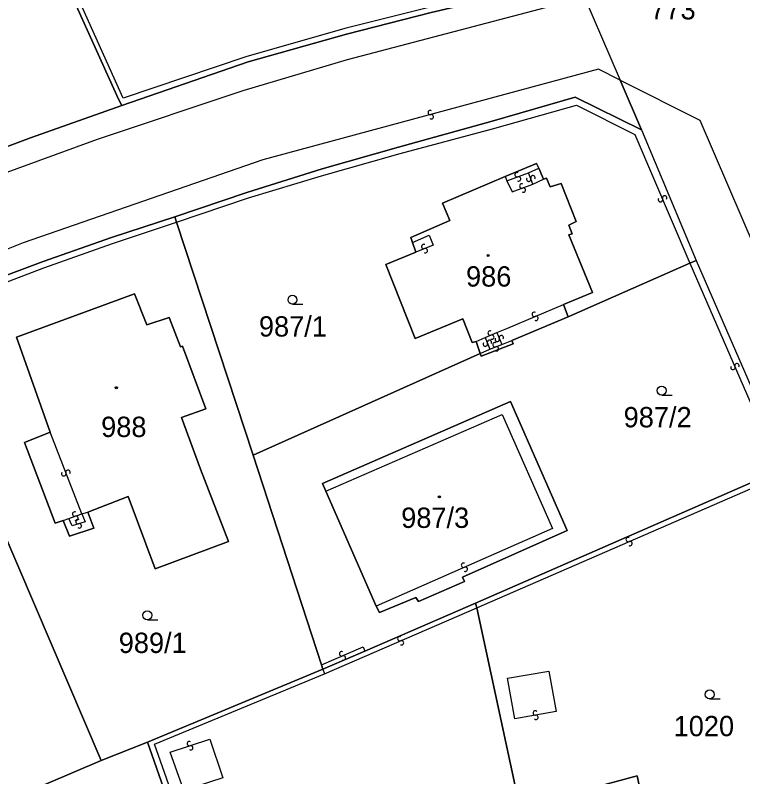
# Model space of a CAD drawing. Extents: x -600309 to -598967, y -1161267 to -1160292.
# Drawn here: x -599866.7 to -599805.8, y -1160399.7 to -1160336 of the extents above; entities that cross this region are included whole.
import ezdxf

# ---------------------------------------------------------------- set-up
doc = ezdxf.new("R2010")
doc.units = 0
for name, color, linetype in [('Level 1', 7, 'Continuous'), ('Level 13', 7, 'Continuous'), ('Level 3', 7, 'Continuous'), ('Level 4', 7, 'Continuous'), ('Level 5', 7, 'Continuous'), ('Level 60', 7, 'Continuous'), ('Vrstva 60', 7, 'Continuous')]:
    doc.layers.add(name, color=color, linetype=linetype)

msp = doc.modelspace()

# ---------------------------------------------------------------- linework, layer by layer
at = {"layer": 'Level 1'}
for points in [[(-599866.31, -1160324.79), (-599858.06, -1160343.08), (-599857.77, -1160343.6)], [(-599821.43, -1160329.05), (-599823.98, -1160333.96), (-599831.9, -1160335.82), (-599838.98, -1160337.64), (-599847.21, -1160339.96), (-599857.77, -1160343.6)], [(-599819.91, -1160332.58), (-599816.09, -1160341.47)], [(-599814.31, -1160345.62), (-599816.09, -1160341.47)], [(-599814.31, -1160345.62), (-599819.84, -1160342.9), (-599826.79, -1160344.92), (-599834.62, -1160347.07), (-599841.01, -1160348.9), (-599847.31, -1160350.88), (-599853.34, -1160352.91)], [(-599857.77, -1160343.6), (-599865.41, -1160346.31), (-599871.03, -1160348.4), (-599877.81, -1160351.01), (-599884.88, -1160354.05)], [(-599814.31, -1160345.62), (-599809.73, -1160356.56)], [(-599825.7, -1160349.53), (-599823.09, -1160348.45), (-599822.88, -1160348.85)], [(-599822.88, -1160348.85), (-599822.51, -1160349.77)], [(-599833.47, -1160355.06), (-599833.61, -1160354.64), (-599830.33, -1160353.22), (-599830.96, -1160351.77), (-599825.7, -1160349.53)], [(-599822.51, -1160349.77), (-599822.24, -1160349.67), (-599821.94, -1160350.41), (-599821.01, -1160350.11), (-599819.76, -1160353.29), (-599820.39, -1160353.6), (-599820.09, -1160354.34), (-599820.38, -1160354.4), (-599818.4, -1160359.24), (-599820.82, -1160360.23)], [(-599871.52, -1160359.31), (-599864.36, -1160356.65), (-599858.65, -1160354.63), (-599853.34, -1160352.91)], [(-599853.2, -1160353.35), (-599853.34, -1160352.91)], [(-599846.8, -1160372.85), (-599853.2, -1160353.35)], [(-599833.17, -1160355.86), (-599833.47, -1160355.06)], [(-599828.14, -1160363.33), (-599828.47, -1160363.42), (-599829.24, -1160361.45), (-599833.23, -1160363.07), (-599835.69, -1160356.89), (-599833.17, -1160355.86)], [(-599810.24, -1160356.78), (-599820.44, -1160361.28)], [(-599809.73, -1160356.56), (-599810.24, -1160356.78)], [(-599809.73, -1160356.56), (-599802.12, -1160374.03)], [(-599863.78, -1160370.92), (-599866.6, -1160362.96), (-599856.72, -1160359.35), (-599855.68, -1160361.94), (-599853.81, -1160361.32), (-599852.86, -1160363.77), (-599852.7, -1160363.72), (-599850.76, -1160368.95), (-599852.78, -1160369.69), (-599851.2, -1160374.02), (-599848.84, -1160380.05), (-599854.99, -1160382.35), (-599857.24, -1160376.29), (-599860.62, -1160377.59)], [(-599820.82, -1160360.23), (-599820.44, -1160361.28)], [(-599820.44, -1160361.28), (-599825.16, -1160363.25)], [(-599827.8, -1160364.33), (-599828.14, -1160363.33)], [(-599825.16, -1160363.25), (-599825.03, -1160363.54), (-599827.71, -1160364.56), (-599827.8, -1160364.33)], [(-599827.8, -1160364.33), (-599846.8, -1160372.85)], [(-599840.72, -1160375.85), (-599840.99, -1160375.22), (-599825.27, -1160368.35), (-599820.53, -1160379.13), (-599829.27, -1160383.04), (-599829.11, -1160383.4), (-599832.96, -1160385.07), (-599833.17, -1160384.73), (-599836.23, -1160385.98), (-599836.49, -1160385.46)], [(-599859.52, -1160398.37), (-599872.08, -1160369.01)], [(-599863.78, -1160370.92), (-599865.93, -1160371.78), (-599863.36, -1160378.53), (-599862.7, -1160378.3)], [(-599841.07, -1160390.37), (-599846.8, -1160372.85)], [(-599802.73, -1160374.08), (-599828.19, -1160385.2)], [(-599836.49, -1160385.46), (-599840.72, -1160375.85)], [(-599860.62, -1160377.59), (-599860.12, -1160378.93), (-599862.16, -1160379.61), (-599862.7, -1160378.3)], [(-599828.19, -1160385.2), (-599837.44, -1160389.22)], [(-599828.19, -1160385.2), (-599828.08, -1160385.59)], [(-599828.08, -1160385.59), (-599824.49, -1160402.3), (-599814.65, -1160399.65), (-599812.29, -1160410.95)], [(-599837.44, -1160389.22), (-599840.97, -1160390.74)], [(-599840.97, -1160390.74), (-599855.63, -1160396.85)], [(-599840.97, -1160390.74), (-599841.07, -1160390.37)], [(-599855.63, -1160396.85), (-599859.52, -1160398.37)], [(-599855.63, -1160396.85), (-599842.84, -1160433.38)], [(-599859.52, -1160398.37), (-599871.16, -1160403.34)]]:
    msp.add_lwpolyline(points, dxfattribs=at)
at = {"layer": 'Level 13'}
for centre, start, end in [((-599831.977, -1160344.182), 52.28383, 284.87383), ((-599831.884, -1160344.538), 232.49828, 104.59628), ((-599824.712, -1160349.386), 57.583, 289.681), ((-599823.387, -1160349.638), 327.18929, 199.77929), ((-599824.587, -1160349.733), 237.36855, 109.95855), ((-599824.312, -1160350.326), 57.48946, 289.58746), ((-599823.734, -1160349.762), 147.40375, 19.50174), ((-599824.187, -1160350.673), 237.275, 109.865), ((-599812.71, -1160351.472), 150.33118, 22.92118), ((-599812.37, -1160351.329), 330.54564, 202.64363), ((-599832.519, -1160355.389), 59.29952, 291.88952), ((-599832.382, -1160355.731), 239.51397, 111.61197), ((-599823.27, -1160361.059), 60.30877, 292.40677), ((-599823.129, -1160361.4), 240.09431, 112.68431), ((-599826.963, -1160362.63), 61.06342, 293.16142), ((-599826.817, -1160362.969), 240.84897, 113.43897), ((-599826.029, -1160363.011), 329.86921, 201.9672), ((-599827.361, -1160363.548), 148.95969, 21.54969), ((-599827.018, -1160363.413), 329.17414, 201.27214), ((-599826.565, -1160363.597), 58.48623, 290.58423), ((-599826.37, -1160363.15), 149.65475, 22.24475), ((-599826.434, -1160363.942), 238.27178, 110.86178), ((-599806.649, -1160365.503), 150.62414, 23.21414), ((-599806.31, -1160365.358), 330.83859, 202.93659), ((-599862.633, -1160374.395), 148.60702, 20.70502), ((-599862.288, -1160374.264), 328.39256, 200.98256), ((-599861.731, -1160377.766), 57.22795, 289.32594), ((-599861.608, -1160378.113), 237.01349, 109.60349), ((-599861.455, -1160378.394), 54.7863, 287.3763), ((-599861.346, -1160378.746), 235.00075, 107.09875), ((-599815.412, -1160379.89), 60.83676, 292.93475), ((-599815.267, -1160380.229), 240.6223, 113.2123), ((-599829.193, -1160382.041), 60.90777, 293.49777), ((-599829.047, -1160382.38), 241.12223, 113.22023), ((-599834.522, -1160388.19), 60.85815, 292.95615), ((-599834.377, -1160388.529), 240.6437, 113.2337), ((-599839.391, -1160389.45), 60.63074, 292.72874), ((-599839.248, -1160389.789), 240.41628, 113.00628), ((-599823.192, -1160394.399), 47.31733, 279.90733), ((-599823.129, -1160394.762), 227.53179, 99.62979), ((-599852.125, -1160396.954), 55.3925, 287.4905), ((-599852.014, -1160397.305), 235.17805, 107.76805)]:
    msp.add_arc(centre, 0.184, start, end, dxfattribs=at)
at = {"layer": 'Level 3'}
for points in [[(-599827.49, -1160315.9), (-599821.96, -1160328.87), (-599824.39, -1160333.52), (-599832.08, -1160335.39), (-599839.12, -1160337.16), (-599847.39, -1160339.54), (-599857.66, -1160342.99), (-599865.72, -1160325.07), (-599856.04, -1160320.82)], [(-599887.6, -1160355.21), (-599885.44, -1160356.2), (-599868.33, -1160349.51), (-599859.81, -1160346.4), (-599847.62, -1160342.34), (-599838.9, -1160339.75), (-599821.15, -1160335.1), (-599819.91, -1160332.58)], [(-599816.09, -1160341.47), (-599817.89, -1160340.56), (-599845.97, -1160348.15), (-599866.04, -1160355.08), (-599882.93, -1160361.83), (-599898.41, -1160368.9), (-599903.99, -1160371.66), (-599917.11, -1160378.5), (-599929.78, -1160385.74), (-599938.98, -1160391.38), (-599946.59, -1160396.35), (-599955.6, -1160403.24), (-599957.39, -1160405.83), (-599957.66, -1160407.13)], [(-599816.09, -1160341.47), (-599809.42, -1160344.83), (-599791.84, -1160385.65), (-599787.67, -1160395.39), (-599784.89, -1160403.14), (-599782.69, -1160410.9), (-599782.09, -1160413.74), (-599781.6, -1160416.6), (-599781.52, -1160419.87), (-599782.7, -1160422.42), (-599783.91, -1160424.4), (-599785.14, -1160425.9), (-599785.7, -1160426.38)], [(-599853.2, -1160353.35), (-599847.17, -1160351.32), (-599841.07, -1160349.49), (-599834.49, -1160347.6), (-599826.76, -1160345.55), (-599819.75, -1160343.57), (-599814.85, -1160346.01), (-599810.24, -1160356.78)], [(-599823.74, -1160349.22), (-599822.88, -1160348.85)], [(-599825.56, -1160349.89), (-599823.74, -1160349.22)], [(-599823.39, -1160350.18), (-599823.74, -1160349.22)], [(-599825.7, -1160349.53), (-599825.56, -1160349.89)], [(-599825.56, -1160349.89), (-599825.11, -1160350.81), (-599823.39, -1160350.18)], [(-599823.39, -1160350.18), (-599822.51, -1160349.77)], [(-599871.19, -1160359.8), (-599864.31, -1160357.16), (-599858.57, -1160355.14), (-599853.2, -1160353.35)], [(-599833.47, -1160355.06), (-599832.07, -1160354.44), (-599831.72, -1160355.27), (-599833.17, -1160355.86)], [(-599810.24, -1160356.78), (-599802.73, -1160374.08)], [(-599826.4, -1160362.58), (-599825.57, -1160362.24), (-599820.82, -1160360.23)], [(-599827.38, -1160363.01), (-599826.4, -1160362.58)], [(-599826.4, -1160362.58), (-599825.99, -1160363.57)], [(-599828.14, -1160363.33), (-599827.38, -1160363.01)], [(-599827.38, -1160363.01), (-599827, -1160363.96)], [(-599825.99, -1160363.57), (-599825.16, -1160363.25)], [(-599827.8, -1160364.33), (-599827, -1160363.96)], [(-599827, -1160363.96), (-599825.99, -1160363.57)], [(-599840.72, -1160375.85), (-599825.95, -1160369.43), (-599821.74, -1160378.97), (-599836.49, -1160385.46)], [(-599861.13, -1160377.74), (-599863.78, -1160370.92)], [(-599828.08, -1160385.59), (-599802.6, -1160374.53), (-599797.26, -1160386.89), (-599794.17, -1160394.07), (-599792.37, -1160398.64), (-599790.65, -1160403.19), (-599789.11, -1160408.02), (-599787.86, -1160412.76), (-599786.87, -1160417.62), (-599786.65, -1160419.89), (-599786.91, -1160421.03), (-599787.18, -1160422.18), (-599787.58, -1160422.99), (-599788.18, -1160423.72), (-599788.75, -1160424.39), (-599789.42, -1160424.93), (-599790.37, -1160425.43), (-599791.33, -1160425.94), (-599795.61, -1160426.94), (-599800.71, -1160427.79), (-599804.36, -1160428.46), (-599808.44, -1160429.26)], [(-599862.7, -1160378.3), (-599862.21, -1160378.13)], [(-599861.13, -1160377.74), (-599860.86, -1160378.4), (-599861.93, -1160378.74), (-599862.21, -1160378.13)], [(-599862.21, -1160378.13), (-599861.13, -1160377.74)], [(-599861.13, -1160377.74), (-599860.62, -1160377.59)], [(-599840.83, -1160391.13), (-599828.08, -1160385.59)], [(-599841.07, -1160390.37), (-599837.58, -1160388.87), (-599837.44, -1160389.22)], [(-599840.97, -1160390.74), (-599840.83, -1160391.13)], [(-599825.5, -1160391.48), (-599822.05, -1160390.91), (-599821.43, -1160394.27), (-599824.89, -1160394.89), (-599825.5, -1160391.48)], [(-599839.93, -1160438.18), (-599840.46, -1160438.35), (-599855.04, -1160397), (-599840.83, -1160391.13)], [(-599849.34, -1160399.82), (-599852.59, -1160400.89), (-599853.73, -1160397.67), (-599850.41, -1160396.59), (-599849.34, -1160399.82)]]:
    msp.add_lwpolyline(points, dxfattribs=at)
at = {"layer": 'Level 5'}
for p, q in [((-599843.5, -1160360.22), (-599842.625, -1160360.22)), ((-599812.61, -1160367.81), (-599811.735, -1160367.81)), ((-599855.64, -1160386.6), (-599854.765, -1160386.6)), ((-599808.6, -1160393.22), (-599807.725, -1160393.22))]:
    msp.add_line(p, q, dxfattribs=at)
for centre, radius in [((-599827.13, -1160356.14), 0.09), ((-599827.13, -1160356.14), 0.0521), ((-599843.5, -1160359.845), 0.375), ((-599858.24, -1160367.2), 0.09), ((-599858.24, -1160367.2), 0.0521), ((-599812.61, -1160367.435), 0.375), ((-599831.21, -1160376.32), 0.09), ((-599831.21, -1160376.32), 0.0521), ((-599855.64, -1160386.225), 0.375), ((-599808.6, -1160392.845), 0.375)]:
    msp.add_circle(centre, radius, dxfattribs=at)
at = {"layer": 'Level 60'}
for points in [[(-599866.31, -1160324.79), (-599856.17, -1160320.5), (-599856.04, -1160320.82), (-599851.05, -1160331.58), (-599846.71, -1160329.78), (-599844.52, -1160334.73), (-599831.03, -1160329.18), (-599834.68, -1160320.59), (-599831.74, -1160319.24), (-599832.25, -1160317.99), (-599827.49, -1160315.9), (-599827.12, -1160315.69), (-599821.43, -1160329.05), (-599823.98, -1160333.96), (-599831.9, -1160335.82), (-599838.98, -1160337.64), (-599847.21, -1160339.96), (-599857.77, -1160343.6), (-599858.06, -1160343.08)], [(-599867.45, -1160322.22), (-599866.31, -1160324.79), (-599858.06, -1160343.08), (-599857.77, -1160343.6), (-599865.41, -1160346.31), (-599871.03, -1160348.4), (-599877.81, -1160351.01), (-599884.88, -1160354.05), (-599891.94, -1160351.55), (-599898.06, -1160336.74), (-599897.63, -1160336.55), (-599882.29, -1160329.23), (-599881.9, -1160329.03), (-599876.98, -1160326.69), (-599876.66, -1160326.52)], [(-599819.84, -1160342.9), (-599814.31, -1160345.62), (-599809.73, -1160356.56), (-599810.24, -1160356.78), (-599820.44, -1160361.28), (-599820.82, -1160360.23), (-599818.4, -1160359.24), (-599820.38, -1160354.4), (-599820.09, -1160354.34), (-599820.39, -1160353.6), (-599819.76, -1160353.29), (-599821.01, -1160350.11), (-599821.94, -1160350.41), (-599822.24, -1160349.67), (-599822.51, -1160349.77), (-599822.88, -1160348.85), (-599823.09, -1160348.45), (-599825.7, -1160349.53), (-599830.96, -1160351.77), (-599830.33, -1160353.22), (-599833.61, -1160354.64), (-599833.47, -1160355.06), (-599833.17, -1160355.86), (-599835.69, -1160356.89), (-599833.23, -1160363.07), (-599829.24, -1160361.45), (-599828.47, -1160363.42), (-599828.14, -1160363.33), (-599827.8, -1160364.33), (-599846.8, -1160372.85), (-599853.2, -1160353.35), (-599853.34, -1160352.91), (-599847.31, -1160350.88), (-599841.01, -1160348.9), (-599834.62, -1160347.07), (-599826.79, -1160344.92)], [(-599828.47, -1160363.42), (-599829.24, -1160361.45), (-599833.23, -1160363.07), (-599835.69, -1160356.89), (-599833.17, -1160355.86), (-599833.47, -1160355.06), (-599833.61, -1160354.64), (-599830.33, -1160353.22), (-599830.96, -1160351.77), (-599825.7, -1160349.53), (-599823.09, -1160348.45), (-599822.88, -1160348.85), (-599822.51, -1160349.77), (-599822.24, -1160349.67), (-599821.94, -1160350.41), (-599821.01, -1160350.11), (-599819.76, -1160353.29), (-599820.39, -1160353.6), (-599820.09, -1160354.34), (-599820.38, -1160354.4), (-599818.4, -1160359.24), (-599820.82, -1160360.23), (-599820.44, -1160361.28), (-599825.16, -1160363.25), (-599825.03, -1160363.54), (-599827.71, -1160364.56), (-599827.8, -1160364.33), (-599828.14, -1160363.33)], [(-599872.08, -1160369.01), (-599867.98, -1160367.27), (-599871.19, -1160359.8), (-599871.52, -1160359.31), (-599864.36, -1160356.65), (-599858.65, -1160354.63), (-599853.34, -1160352.91), (-599853.2, -1160353.35), (-599846.8, -1160372.85), (-599841.07, -1160390.37), (-599840.97, -1160390.74), (-599855.63, -1160396.85), (-599859.52, -1160398.37)], [(-599825.16, -1160363.25), (-599820.44, -1160361.28), (-599810.24, -1160356.78), (-599809.73, -1160356.56), (-599802.12, -1160374.03), (-599802.73, -1160374.08), (-599828.19, -1160385.2), (-599837.44, -1160389.22), (-599840.97, -1160390.74), (-599841.07, -1160390.37), (-599846.8, -1160372.85), (-599827.8, -1160364.33), (-599827.71, -1160364.56), (-599825.03, -1160363.54)], [(-599851.2, -1160374.02), (-599848.84, -1160380.05), (-599854.99, -1160382.35), (-599857.24, -1160376.29), (-599860.62, -1160377.59), (-599860.12, -1160378.93), (-599862.16, -1160379.61), (-599862.7, -1160378.3), (-599863.36, -1160378.53), (-599865.93, -1160371.78), (-599863.78, -1160370.92), (-599866.6, -1160362.96), (-599856.72, -1160359.35), (-599855.68, -1160361.94), (-599853.81, -1160361.32), (-599852.86, -1160363.77), (-599852.7, -1160363.72), (-599850.76, -1160368.95), (-599852.78, -1160369.69)], [(-599848.84, -1160380.05), (-599851.2, -1160374.02), (-599852.78, -1160369.69), (-599850.76, -1160368.95), (-599852.7, -1160363.72), (-599852.86, -1160363.77), (-599853.81, -1160361.32), (-599855.68, -1160361.94), (-599856.72, -1160359.35), (-599866.6, -1160362.96), (-599863.78, -1160370.92), (-599865.93, -1160371.78), (-599863.36, -1160378.53), (-599862.7, -1160378.3), (-599862.16, -1160379.61), (-599860.12, -1160378.93), (-599860.62, -1160377.59), (-599857.24, -1160376.29), (-599854.99, -1160382.35)], [(-599888.76, -1160366.72), (-599878.37, -1160362.13), (-599878.15, -1160362.64), (-599875.7, -1160368.18), (-599872.89, -1160367.07), (-599872.08, -1160369.01), (-599859.52, -1160398.37), (-599871.16, -1160403.34), (-599871.5, -1160403.49), (-599879.88, -1160385.79), (-599880.85, -1160383.69), (-599878.73, -1160382.61), (-599878.87, -1160382.32), (-599879.32, -1160381.27), (-599875.54, -1160379.48), (-599875.36, -1160379.84), (-599873.3, -1160378.91), (-599873.46, -1160378.56), (-599872.59, -1160378.16), (-599874.14, -1160374.87), (-599875, -1160375.24), (-599877.34, -1160370.33), (-599885.37, -1160374.02), (-599888.57, -1160367.18)], [(-599829.27, -1160383.04), (-599829.11, -1160383.4), (-599832.96, -1160385.07), (-599833.17, -1160384.73), (-599836.23, -1160385.98), (-599836.49, -1160385.46), (-599840.72, -1160375.85), (-599840.99, -1160375.22), (-599825.27, -1160368.35), (-599820.53, -1160379.13)], [(-599829.11, -1160383.4), (-599829.27, -1160383.04), (-599820.53, -1160379.13), (-599825.27, -1160368.35), (-599840.99, -1160375.22), (-599840.72, -1160375.85), (-599836.49, -1160385.46), (-599836.23, -1160385.98), (-599833.17, -1160384.73), (-599832.96, -1160385.07)], [(-599859.94, -1160427.63), (-599871.16, -1160403.34), (-599859.52, -1160398.37), (-599855.63, -1160396.85), (-599842.84, -1160433.38), (-599840.69, -1160438.93), (-599844.64, -1160440.51), (-599848.95, -1160442.14), (-599849.15, -1160441.71), (-599852.18, -1160434.72), (-599847.31, -1160432.57), (-599847.98, -1160430.89), (-599847.6, -1160430.69), (-599850.02, -1160425.2), (-599850.51, -1160425.3), (-599851.28, -1160423.79), (-599854, -1160424.99), (-599854.28, -1160424.6), (-599858.07, -1160426.32), (-599857.93, -1160426.69)]]:
    msp.add_lwpolyline(points, close=True, dxfattribs=at)
for points in [[(-599871.03, -1160348.4), (-599865.41, -1160346.31), (-599857.77, -1160343.6), (-599847.21, -1160339.96), (-599838.98, -1160337.64), (-599831.9, -1160335.82), (-599823.98, -1160333.96), (-599821.43, -1160329.05), (-599819.91, -1160332.58), (-599816.09, -1160341.47), (-599814.31, -1160345.62), (-599819.84, -1160342.9), (-599826.79, -1160344.92), (-599834.62, -1160347.07), (-599841.01, -1160348.9), (-599847.31, -1160350.88), (-599853.34, -1160352.91), (-599858.65, -1160354.63), (-599864.36, -1160356.65), (-599871.52, -1160359.31)], [(-599812.29, -1160410.95), (-599814.65, -1160399.65), (-599824.49, -1160402.3), (-599828.08, -1160385.59), (-599828.19, -1160385.2), (-599802.73, -1160374.08), (-599802.12, -1160374.03), (-599796.75, -1160386.74), (-599793.65, -1160393.81), (-599791.89, -1160398.24), (-599790.16, -1160402.87)], [(-599842.84, -1160433.38), (-599855.63, -1160396.85), (-599840.97, -1160390.74), (-599837.44, -1160389.22), (-599828.19, -1160385.2), (-599828.08, -1160385.59), (-599824.49, -1160402.3), (-599814.65, -1160399.65), (-599812.29, -1160410.95)]]:
    msp.add_lwpolyline(points, dxfattribs=at)
at = {"layer": 'Vrstva 60'}
msp.add_lwpolyline([(-599819.91, -1160332.58), (-599816.09, -1160341.47), (-599814.31, -1160345.62), (-599809.73, -1160356.56), (-599802.12, -1160374.03), (-599796.75, -1160386.74), (-599793.65, -1160393.81), (-599791.89, -1160398.24), (-599790.16, -1160402.87)], dxfattribs=at)

# ---------------------------------------------------------------- texts
at = {"layer": 'Level 4'}
for s, p in [('773', (-599813.56, -1160336.4)), ('986', (-599828.978, -1160358.74)), ('987/1', (-599846.31, -1160362.92)), ('987/2', (-599815.792, -1160370.51)), ('988', (-599859.51, -1160371.32)), ('987/3', (-599834.404, -1160378.92)), ('989/1', (-599858.036, -1160389.38)), ('1020', (-599811.608, -1160396.34))]:
    msp.add_text(s, height=1.7, dxfattribs=at).set_placement(p)

doc.saveas('drawing.dxf')
